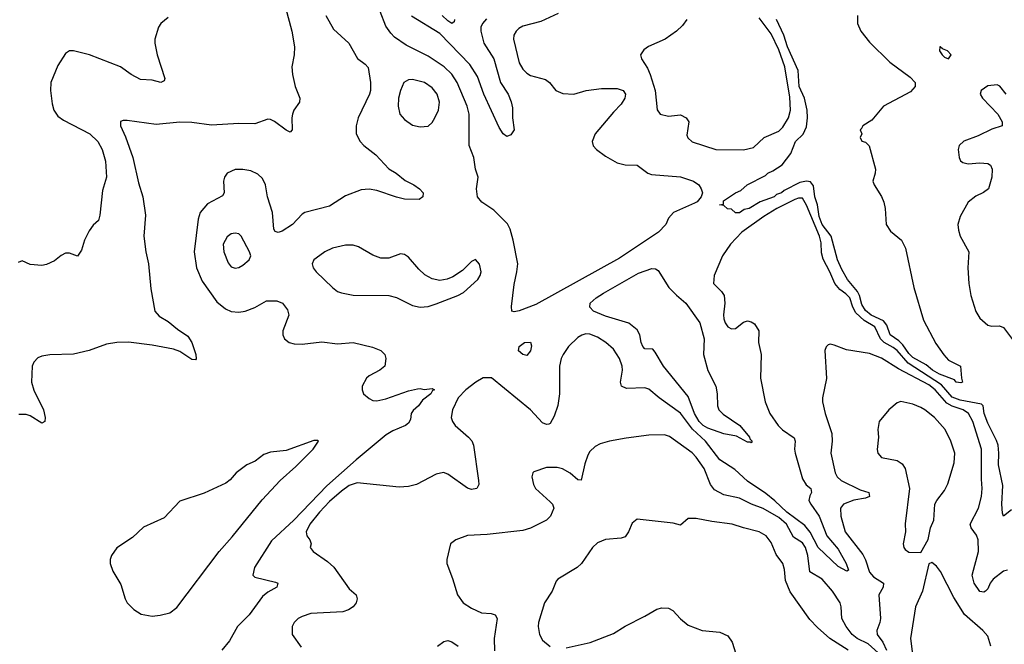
# Model space of a CAD drawing. Header units: inches. Extents: x 1694797 to 1849917, y 907313 to 1017959.
# Tile 772 of 834: x 1831437 to 1836434, y 980380 to 983548. Entities that reach past the tile are written whole.
import ezdxf

# ---------------------------------------------------------------- set-up
doc = ezdxf.new("R2010")
doc.units = ezdxf.units.IN
doc.header["$MEASUREMENT"] = 0
doc.layers.add('B8938', color=7, linetype='Continuous')

msp = doc.modelspace()

# ---------------------------------------------------------------- linework, layer by layer
at = {"layer": 'B8938', "color": 5}
for points, elevation in [([(1832786.2, 983610), (1832817.5, 983490), (1832832.3, 983410), (1832830.1, 983369.9), (1832819, 983310), (1832822, 983270), (1832834.5, 983210), (1832859.1, 983150), (1832857.4, 983130), (1832829, 983090), (1832822.3, 983070), (1832817.8, 983050), (1832820.3, 982990), (1832810, 982978.7), (1832790, 982987.9), (1832730, 983031.7), (1832710, 983042.4), (1832696.5, 983043.5), (1832630, 983020.3), (1832550, 983021.3), (1832410, 983013.7), (1832310, 983027.4), (1832250, 983028.4), (1832130, 983017.5), (1831983, 983037), (1831962.9, 983037.1), (1831948.2, 983031.8), (1831948.8, 983010), (1831974.8, 982954.8), (1832011.1, 982850), (1832040.1, 982720.1), (1832062.2, 982650), (1832076, 982556), (1832067.5, 982450), (1832077.5, 982370), (1832091.4, 982310), (1832102.4, 982182.4), (1832122.8, 982070), (1832144.6, 982044.6), (1832190, 982018), (1832237.8, 981977.8), (1832290, 981943), (1832311.5, 981910), (1832331.4, 981850), (1832332.8, 981827.2), (1832330, 981822.7), (1832310, 981823.9), (1832250, 981866), (1832217.3, 981877.3), (1832110, 981897.2), (1831990, 981911.7), (1831930, 981910.7), (1831878.3, 981901.7), (1831790, 981870.9), (1831710, 981852), (1831590, 981847.7), (1831550, 981841), (1831530, 981832.6), (1831508.6, 981811.4), (1831500.2, 981790), (1831497.2, 981710), (1831508.6, 981668.6), (1831557.2, 981570), (1831567.2, 981530), (1831564, 981510), (1831550, 981502.4), (1831490, 981538.2), (1831470, 981545.6), (1831433.6, 981546.4)], 580), ([(1832190, 983559.4), (1832154, 983530), (1832141.5, 983510), (1832123.6, 983450), (1832123.1, 983430), (1832135.3, 983370), (1832173.4, 983250), (1832170, 983238), (1832154, 983230), (1832110, 983241.2), (1832050, 983245.1), (1832002.7, 983270), (1831949.2, 983310), (1831790.6, 983370.6), (1831710, 983389.8), (1831690, 983389.7), (1831670, 983377.2), (1831630, 983316.2), (1831594.6, 983230), (1831593, 983190), (1831601.8, 983121.8), (1831610.1, 983090), (1831630, 983058.8), (1831659, 983039), (1831792.8, 982970), (1831834, 982930), (1831856.5, 982890), (1831871.8, 982830), (1831877.6, 982750), (1831857.2, 982682.8), (1831843.7, 982556.3), (1831836.3, 982530), (1831810, 982506.6), (1831790, 982478), (1831766, 982430), (1831750, 982379), (1831730, 982349), (1831690, 982364), (1831670, 982364), (1831647.5, 982352.5), (1831614.4, 982325.6), (1831573.7, 982306.3), (1831550, 982301.2), (1831490, 982306), (1831450, 982325.2), (1831430, 982316)], 560), ([(1832990.2, 983570), (1833030, 983500.3), (1833106.7, 983430), (1833150.8, 983350.8), (1833190, 983322.8), (1833205.6, 983305.6), (1833217.5, 983230), (1833217.6, 983190), (1833212.6, 983170), (1833154.6, 983050), (1833144.5, 983010), (1833145.2, 982970), (1833165, 982930), (1833183.5, 982910), (1833243.7, 982863.7), (1833310, 982791.8), (1833347.2, 982770), (1833392.7, 982732.7), (1833438, 982710), (1833465.5, 982690), (1833484, 982670), (1833482.8, 982650), (1833464.5, 982635.5), (1833390, 982638.3), (1833350, 982647.4), (1833250, 982682.3), (1833210, 982689), (1833170, 982685.7), (1833090, 982654.6), (1833010, 982601.8), (1832884.9, 982570), (1832870, 982561.8), (1832821.2, 982510), (1832770, 982475.8), (1832749.1, 982469.1), (1832733.9, 982473.9), (1832726.4, 982486.4), (1832719.6, 982570), (1832694, 982650), (1832684.8, 982710), (1832670, 982743.6), (1832645.6, 982765.6), (1832610, 982780.9), (1832570, 982788.7), (1832530, 982788.4), (1832490.5, 982770), (1832477, 982750), (1832471.6, 982730), (1832474.4, 982670), (1832465.7, 982654.3), (1832390, 982613.7), (1832353.2, 982570), (1832343.6, 982536.4), (1832321.9, 982370), (1832334.4, 982290), (1832362.6, 982222.6), (1832437.7, 982117.7), (1832482.1, 982082.1), (1832510, 982068.9), (1832550, 982063.9), (1832580.7, 982070), (1832631, 982089), (1832690, 982121.6), (1832741.8, 982121.8), (1832770.3, 982110), (1832795.9, 982075.9), (1832802.8, 982050), (1832773.1, 981970), (1832771.8, 981950), (1832780.4, 981930), (1832805.5, 981910), (1832830, 981903.6), (1832870, 981901.8), (1832970, 981914), (1833050, 981904.7), (1833130, 981910.2), (1833227.8, 981887.7), (1833270.6, 981870), (1833290.4, 981850), (1833295.5, 981830), (1833290.5, 981790), (1833264, 981770), (1833210, 981741.6), (1833197.1, 981730), (1833174.9, 981690), (1833174.4, 981670), (1833182, 981650), (1833210, 981627.2), (1833230, 981617), (1833250, 981614.4), (1833294.8, 981625.2), (1833410, 981666), (1833456, 981676), (1833470, 981678), (1833490, 981672), (1833530, 981678), (1833542, 981670), (1833532.1, 981667.9), (1833524, 981650), (1833482, 981618), (1833460.3, 981590), (1833433.9, 981566.1), (1833424, 981550), (1833420, 981520), (1833410, 981501.6), (1833395.5, 981490), (1833330, 981462.9), (1833297.7, 981442.3), (1833145.1, 981314.9), (1832996.5, 981183.5), (1832829.2, 981010), (1832715.2, 980904.8), (1832628.1, 980770), (1832620.3, 980730), (1832630, 980720.3), (1832735.8, 980695.8), (1832746.8, 980690), (1832742, 980670), (1832696.3, 980643.7), (1832670, 980622.2), (1832601, 980530), (1832542.5, 980470), (1832501.9, 980398.1), (1832462.5, 980350)], 620), ([(1834170, 983579.1), (1834081.5, 983538.5), (1833990, 983515.4), (1833970, 983504.5), (1833956.1, 983490), (1833945.4, 983470), (1833942.7, 983450), (1833971.1, 983330), (1833990, 983297.1), (1834010, 983277.3), (1834030, 983265.9), (1834105.3, 983245.3), (1834126, 983230), (1834158, 983190), (1834193.4, 983173.4), (1834250, 983171.3), (1834311.2, 983188.8), (1834390, 983200.1), (1834470, 983199.7), (1834500.4, 983190), (1834512.1, 983170), (1834507.9, 983150), (1834490, 983120.5), (1834450, 983079.7), (1834358.2, 982970), (1834342.3, 982930), (1834348.2, 982908.2), (1834364.4, 982890), (1834410, 982856), (1834470, 982822.3), (1834510, 982811.5), (1834571, 982810), (1834624.9, 982770), (1834643.7, 982763.7), (1834790, 982752.1), (1834857.3, 982730), (1834883, 982710), (1834896.3, 982690), (1834902, 982670), (1834896.3, 982650), (1834874.9, 982625.1), (1834862.4, 982617.6), (1834754.8, 982570), (1834730, 982542), (1834716, 982510), (1834679.1, 982470), (1834481.3, 982338.7), (1834055.7, 982104.3), (1833971.1, 982071.1), (1833947, 982067), (1833935.3, 982070), (1833932.8, 982092.8), (1833945.8, 982205.8), (1833960.8, 982270), (1833965.2, 982310), (1833941.8, 982430), (1833926.3, 982486.3), (1833912.8, 982512.8), (1833842.6, 982582.6), (1833782.1, 982622.1), (1833761, 982650), (1833755.6, 982690), (1833764.6, 982750), (1833749.8, 982790), (1833742.6, 982850), (1833717.3, 982910), (1833718, 983070), (1833707.2, 983110), (1833656.6, 983230), (1833630, 983271.4), (1833592, 983310), (1833510, 983363.1), (1833398.6, 983418.6), (1833339.8, 983459.8), (1833319.8, 983479.8), (1833295.4, 983515.4), (1833266.9, 983590)], 620), ([(1833806.4, 983553.6), (1833785.2, 983530), (1833777.4, 983510), (1833776.5, 983490), (1833793, 983430), (1833844, 983350), (1833876.7, 983230), (1833915.7, 983170), (1833931.5, 983131.5), (1833937.9, 983102), (1833938.8, 983050), (1833946.9, 982990), (1833930, 982963.6), (1833910, 982956.7), (1833890, 982968.9), (1833870, 983001.8), (1833792.8, 983170), (1833760.1, 983260.1), (1833721.2, 983321.2), (1833570, 983478.5), (1833425.7, 983565.7)], 580), ([(1833643.8, 983550), (1833642, 983538), (1833630.3, 983529.7), (1833610, 983543.1), (1833580.4, 983570)], 560), ([(1834822.3, 983550), (1834800.8, 983519.2), (1834770.3, 983490), (1834713.1, 983450), (1834627.8, 983412.2), (1834604.6, 983395.4), (1834588, 983370), (1834592, 983350), (1834622.6, 983302.6), (1834636.8, 983270), (1834661.5, 983190), (1834671.5, 983091.5), (1834688, 983070), (1834730, 983059.6), (1834790, 983065.2), (1834819.5, 983050), (1834832.8, 983030), (1834822.8, 982962.8), (1834828.3, 982948.3), (1834850, 982929), (1834970, 982890.2), (1835110, 982889.1), (1835160.5, 982899.5), (1835215.8, 982950), (1835290, 982983.2), (1835310, 983002.8), (1835339.4, 983050), (1835348.4, 983090), (1835344.8, 983155.2), (1835319.5, 983310), (1835290, 983396.2), (1835250, 983476.8), (1835190, 983558.3)], 640), ([(1835688.2, 983570), (1835689.2, 983530), (1835706, 983490), (1835750, 983434), (1835853.1, 983333.1), (1835956.8, 983256.8), (1835982, 983230), (1835980.8, 983210), (1835957.4, 983182.6), (1835821, 983110), (1835762, 983038), (1835716, 983010), (1835707.5, 982992.5), (1835702, 982990), (1835711.3, 982970), (1835702, 982950), (1835711.6, 982931.6), (1835730, 982927.3), (1835748.6, 982908.6), (1835779.5, 982790), (1835779.3, 982770), (1835766.4, 982730), (1835773.4, 982710), (1835810.9, 982650.9), (1835822.3, 982622.3), (1835829.2, 982590), (1835833.6, 982510), (1835855.5, 982475.5), (1835911.6, 982430), (1835932.9, 982390), (1835974, 982190), (1836024.2, 982024.2), (1836086, 981906), (1836127.5, 981847.5), (1836150, 981822), (1836211.3, 981790), (1836216, 981730), (1836222, 981710), (1836213.7, 981706.3), (1836190, 981709.8), (1836181.3, 981721.3), (1836105.2, 981750), (1836069.1, 981770), (1836037.9, 981797.9), (1835970, 981834.2), (1835950, 981854.9), (1835919.4, 981899.4), (1835899.2, 981919.2), (1835855, 981950), (1835837.9, 981998), (1835820.7, 982020.7), (1835759, 982050), (1835730, 982072.7), (1835710, 982103.7), (1835698.5, 982150), (1835688.4, 982170), (1835638.2, 982230), (1835610, 982280.5), (1835587.8, 982330), (1835554.6, 982450), (1835509.4, 982510), (1835494.5, 982550), (1835485.1, 982610), (1835472.6, 982650), (1835466.2, 982706.2), (1835450, 982726.1), (1835430, 982729.3), (1835396.7, 982723.3), (1835317.4, 982682.6), (1835302.4, 982670), (1835278.6, 982661.4), (1835265.5, 982650), (1835195.3, 982624.7), (1835138.8, 982590), (1835114, 982586), (1835089.3, 982569.3), (1835070, 982568), (1835050, 982588), (1835028.4, 982588.4), (1835010, 982606), (1834988.7, 982608.7), (1835008, 982612), (1835009, 982630), (1835069.5, 982670), (1835097.2, 982682.7), (1835129.7, 982710), (1835221.5, 982758.5), (1835233.6, 982770), (1835258.8, 982781.2), (1835307.2, 982812.8), (1835349.9, 982870.1), (1835375, 982930), (1835412.4, 982967.6), (1835430, 983005.2), (1835434.9, 983050), (1835432.8, 983090), (1835419.9, 983150), (1835393.5, 983210), (1835388.3, 983290), (1835332.9, 983410), (1835314.6, 983470), (1835277.3, 983550)], 620), ([(1836443.4, 983170), (1836410.9, 983210.9), (1836398.4, 983218.4), (1836350, 983213.4), (1836316.2, 983190), (1836311.3, 983170), (1836323.7, 983150), (1836400.5, 983070), (1836423.5, 983030), (1836423, 983010), (1836370, 982992.7), (1836301.5, 982958.5), (1836227.8, 982932.3), (1836205.5, 982910), (1836199.3, 982890), (1836204.4, 982850), (1836212.3, 982832.3), (1836223.6, 982823.6), (1836250, 982817.6), (1836310, 982822), (1836350, 982819.3), (1836364, 982810), (1836372.7, 982790), (1836370.4, 982749.6), (1836353.4, 982690), (1836328.6, 982671.4), (1836290, 982654), (1836250, 982622), (1836210.3, 982550), (1836197.6, 982510), (1836200.6, 982480.6), (1836210.3, 982450.3), (1836254, 982370), (1836248.8, 982290), (1836254.3, 982210), (1836264.6, 982150), (1836288.5, 982068.5), (1836310, 982034.9), (1836350, 981999.1), (1836370, 981993), (1836410, 981995.5), (1836430, 981987.7), (1836479.7, 981919.7)], 640), ([(1836470, 981062.4), (1836429.7, 981029.7), (1836424.7, 981044.7), (1836421.9, 981090), (1836425.8, 981185.8), (1836404.3, 981290), (1836406.7, 981350), (1836401.9, 981390), (1836394.5, 981414.5), (1836350, 981501.1), (1836331.6, 981550), (1836326.2, 981590), (1836318.7, 981598.7), (1836210, 981617.5), (1836170, 981634.1), (1836115.7, 981695.7), (1835946.1, 981806.1), (1835889.9, 981870), (1835870, 981886.2), (1835823.9, 981910), (1835804.8, 981930), (1835776.3, 981990), (1835722.8, 982022.8), (1835680.7, 982060.7), (1835664.6, 982090), (1835650, 982137.4), (1835630, 982157.8), (1835598.9, 982178.9), (1835573.6, 982210), (1835549.2, 982270), (1835514.4, 982334.4), (1835505.5, 982365.5), (1835504.3, 982415.7), (1835496.6, 982450), (1835430, 982607.1), (1835410, 982642.4), (1835390, 982643.1), (1835370, 982635.5), (1835279.8, 982590), (1835213.1, 982550), (1835101.8, 982470), (1835044.9, 982410), (1835003.7, 982350), (1834960.9, 982250), (1834957.6, 982210), (1834999.5, 982170), (1835011.6, 982150), (1835015.3, 982110), (1835008.2, 982051.8), (1835010, 982031.3), (1835016.8, 982010), (1835030, 981990.2), (1835050, 981979.8), (1835070, 981982.3), (1835110, 982014), (1835130, 982020.3), (1835150, 982016.4), (1835165.3, 982005.2), (1835188.5, 981970), (1835186.4, 981910), (1835200.4, 981850), (1835197.4, 981730), (1835219.6, 981610), (1835244.4, 981550), (1835286.5, 981490), (1835307.9, 981467.9), (1835367.8, 981427.8), (1835372.9, 981410), (1835368.7, 981370), (1835372.6, 981350), (1835410, 981218.4), (1835428.7, 981188.7), (1835452.6, 981170), (1835455.5, 981150), (1835446.6, 981133.4), (1835442.6, 981110), (1835451.8, 981090), (1835493.9, 981030), (1835532.6, 980930), (1835590, 980862), (1835632.1, 980790), (1835643.6, 980756.4), (1835634, 980750), (1835590, 980774.2), (1835490, 980871.1), (1835448.5, 980948.5), (1835421.6, 980981.6), (1835329.6, 981049.6), (1835270, 981107.5), (1835224.4, 981144.4), (1835130, 981207.5), (1835066.6, 981266.6), (1834990, 981316.1), (1834917.3, 981410), (1834851.1, 981471.1), (1834790, 981552.7), (1834681.5, 981630), (1834630, 981674), (1834610, 981680.4), (1834517.4, 981677.4), (1834491.6, 981690), (1834485.3, 981710), (1834495.8, 981770), (1834494.6, 981790), (1834480.8, 981830), (1834450, 981877.2), (1834412.4, 981910), (1834370, 981937.8), (1834330, 981952.9), (1834310, 981954.5), (1834290, 981948.5), (1834270, 981936.4), (1834222.8, 981890), (1834194.4, 981850), (1834184.5, 981830), (1834177.1, 981790), (1834176.3, 981650), (1834168.9, 981591.1), (1834150, 981537.6), (1834130, 981499.6), (1834123.1, 981496.9), (1834110, 981494), (1834090, 981503.9), (1834030, 981568.5), (1833831.4, 981731.4), (1833790, 981731.1), (1833752, 981710), (1833700.9, 981670), (1833662.6, 981630), (1833633.1, 981570), (1833626.3, 981530), (1833633.1, 981510), (1833647.6, 981490), (1833715.3, 981430), (1833731.4, 981411.4), (1833740.7, 981390), (1833765.7, 981210), (1833766.4, 981190), (1833757.3, 981170), (1833730, 981165.4), (1833710, 981171.3), (1833610, 981242.9), (1833588.5, 981251.5), (1833550, 981242.7), (1833451.3, 981190), (1833410, 981180.7), (1833363.4, 981176.6), (1833150, 981198.7), (1833110, 981185), (1833070, 981157.3), (1833010, 981104), (1832958.6, 981050), (1832909.4, 980990), (1832890.3, 980950), (1832894.4, 980930), (1832910.4, 980910), (1832916.3, 980890), (1832910.8, 980870), (1832927.3, 980850), (1832999.3, 980799.3), (1833031, 980771), (1833110, 980660.5), (1833144, 980630), (1833150.4, 980610), (1833145.5, 980590), (1833130, 980569.6), (1833105.8, 980554.1), (1833076.2, 980543.8), (1832915.3, 980535.3), (1832870, 980521.6), (1832850.7, 980510), (1832830.4, 980489.6), (1832820.7, 980470), (1832819.1, 980430), (1832865.4, 980365.4)], 640), ([(1836450, 980755.2), (1836430, 980751.4), (1836377.8, 980710), (1836362.8, 980690), (1836350, 980660.9), (1836339.1, 980650), (1836330, 980643.6), (1836310, 980648.2), (1836281.1, 980690), (1836270.7, 980730), (1836302.4, 980850), (1836301.3, 980910), (1836293.5, 980933.5), (1836265, 980970), (1836260.7, 980990), (1836303.7, 981070), (1836318.4, 981130), (1836321.4, 981170), (1836317.5, 981217.4), (1836317.7, 981370), (1836273.7, 981510), (1836252.3, 981550), (1836224.4, 981570), (1836170, 981587.4), (1836142.7, 981602.7), (1836082.4, 981670), (1836050, 981696.7), (1835896.8, 981776.8), (1835810, 981831.5), (1835750, 981855.6), (1835633.2, 981873.2), (1835570, 981897), (1835550, 981902.7), (1835540.5, 981899.5), (1835530, 981888.7), (1835523.8, 981870), (1835531.8, 981728.2), (1835510.4, 981630), (1835510.4, 981610), (1835524.2, 981550), (1835558, 981450), (1835560.3, 981410), (1835554, 981350), (1835575.9, 981250), (1835585, 981230), (1835605.8, 981210), (1835702.9, 981163), (1835745.5, 981150), (1835750.3, 981130.3), (1835730, 981120.3), (1835670, 981111.6), (1835618.2, 981090), (1835602, 981070), (1835604, 981030), (1835626.8, 980950), (1835715.4, 980835.4), (1835728.9, 980808.9), (1835750, 980746), (1835770, 980721.6), (1835820.3, 980690), (1835818.5, 980670), (1835797.3, 980630), (1835805.1, 980510), (1835803, 980490), (1835786.9, 980450), (1835789.3, 980430), (1835816.6, 980390), (1835835.5, 980350)], 660), ([(1835810, 980322), (1835742.2, 980382.2), (1835687.1, 980410), (1835662.6, 980430), (1835631.7, 980470), (1835609.4, 980510), (1835606.2, 980570), (1835600.3, 980590), (1835562.4, 980650), (1835510.3, 980710.3), (1835447.4, 980747.4), (1835436.7, 980830), (1835425.4, 980870), (1835410, 980895.1), (1835363.8, 980923.8), (1835329, 980990), (1835290, 981022.7), (1835210, 981068.6), (1835150.5, 981090.5), (1835090, 981120.4), (1835010, 981137.4), (1834963.9, 981163.9), (1834942.2, 981190), (1834910, 981272.3), (1834870, 981329.8), (1834850, 981350.6), (1834734.1, 981434.1), (1834710, 981443.1), (1834630, 981440.4), (1834514.4, 981425.6), (1834430, 981409.6), (1834383.7, 981396.3), (1834357.3, 981382.7), (1834330, 981358), (1834320.7, 981339.3), (1834304.9, 981295.1), (1834287.3, 981212.7), (1834270, 981213.6), (1834230, 981248.2), (1834192.6, 981270), (1834164.1, 981275.9), (1834110, 981276.3), (1834045.7, 981254.3), (1834040.7, 981250), (1834036.3, 981230), (1834044.4, 981190), (1834054.9, 981170), (1834130, 981103), (1834141.6, 981090), (1834148.2, 981070), (1834130.4, 981030), (1834110.5, 981010), (1834030, 980969.7), (1833990, 980957.2), (1833810, 980936.3), (1833710, 980931.5), (1833650.4, 980909.6), (1833622.8, 980890), (1833604, 980810), (1833604, 980790), (1833634.2, 980714.2), (1833658.4, 980630), (1833688, 980590), (1833730, 980563.1), (1833779.9, 980539.9), (1833830, 980536.5), (1833850.3, 980530), (1833860.2, 980510), (1833845.2, 980410), (1833846, 980346)], 660), ([(1835642.2, 980350), (1835548.4, 980408.4), (1835485, 980465), (1835446.2, 980506.2), (1835346.3, 980646.3), (1835322.8, 980702.8), (1835319.1, 980759.1), (1835310, 980789.3), (1835275.6, 980835.6), (1835250, 980896.2), (1835224.5, 980930), (1835189.2, 980950), (1835110, 980969.8), (1835053.2, 980990), (1834950, 981002), (1834870, 981018.2), (1834830, 981017.4), (1834790, 980984.2), (1834754.2, 980994.3), (1834570, 981014), (1834545.7, 980994.3), (1834526.8, 980950), (1834510, 980924.8), (1834490, 980918.8), (1834410, 980911.1), (1834370, 980894.1), (1834344.3, 980870), (1834288.4, 980790), (1834265.5, 980770), (1834168, 980710), (1834159.6, 980700.4), (1834138.7, 980650), (1834100.3, 980590), (1834070.3, 980490), (1834068.7, 980470), (1834075.3, 980430), (1834090, 980400.5), (1834129.3, 980369.3)], 680), ([(1836365.5, 980370), (1836350, 980421.6), (1836324.7, 980450), (1836231.6, 980531.6), (1836177.3, 980617.3), (1836110, 980749.4), (1836090, 980776), (1836065.4, 980794.6), (1836050, 980788), (1836018.4, 980650), (1835983.1, 980570), (1835957.8, 980410), (1835968.7, 980330)], 680), ([(1834210, 980361.5), (1834331.5, 980388.5), (1834450, 980434.2), (1834509.1, 980470.9), (1834610, 980521.8), (1834670, 980557.7), (1834695.2, 980564.8), (1834730, 980562.6), (1834751.6, 980551.6), (1834790, 980508.1), (1834830, 980476.9), (1834900.7, 980450), (1834990, 980440.6), (1835030, 980422.2), (1835052.9, 980390), (1835071, 980331)], 680), ([(1833557.9, 980370), (1833590, 980393.2), (1833610, 980399.4), (1833630, 980391.9), (1833662, 980370)], 640)]:
    msp.add_lwpolyline(points, dxfattribs=dict(at, elevation=elevation))
for points, elevation in [([(1836109, 983411), (1836106, 983410), (1836105.2, 983390), (1836119.3, 983370), (1836130, 983358.8), (1836150, 983349.7), (1836164.1, 983370), (1836146.3, 983390), (1836120.6, 983400.6)], 640), ([(1833430, 983244.7), (1833410, 983243.6), (1833386.7, 983230), (1833368.9, 983190), (1833358.7, 983150), (1833358, 983110), (1833367, 983070), (1833390, 983042.4), (1833430, 983014), (1833470, 983004.4), (1833510, 983008), (1833530, 983027.7), (1833544.2, 983050), (1833561.7, 983090), (1833568.4, 983130), (1833556.4, 983170), (1833530, 983203.5), (1833492, 983230)], 640), ([(1832530, 982465.6), (1832510, 982461.3), (1832490, 982447.3), (1832470.3, 982410), (1832473.7, 982370), (1832494.6, 982314.6), (1832510, 982294.8), (1832530, 982287.7), (1832550, 982290.7), (1832570, 982302.8), (1832601.2, 982330), (1832609.4, 982350), (1832603.6, 982370), (1832560.7, 982450), (1832550, 982462)], 640), ([(1833090, 982405.4), (1833024, 982390), (1832984.9, 982370), (1832941.2, 982338.8), (1832930.6, 982330), (1832921.6, 982310), (1832926.4, 982290), (1832941.6, 982270), (1833024, 982190), (1833050.3, 982170.3), (1833070, 982162), (1833130, 982150.3), (1833310, 982148.8), (1833350, 982138.7), (1833430, 982098.7), (1833470, 982090.3), (1833510, 982093.4), (1833550, 982107.4), (1833661.2, 982150), (1833690, 982165.3), (1833762.4, 982230), (1833774, 982250), (1833778.9, 982270), (1833770, 982309), (1833750, 982332.7), (1833730, 982321.2), (1833684.7, 982275.3), (1833635.3, 982244.7), (1833607.1, 982232.9), (1833570, 982225.1), (1833530, 982234), (1833493.9, 982253.9), (1833462.4, 982282.4), (1833410, 982343.7), (1833390, 982357), (1833370, 982360.9), (1833310, 982339.3), (1833270, 982338), (1833230, 982354.5), (1833156.4, 982396.4), (1833130, 982405.1)], 640), ([(1835150, 981401.2), (1835145.8, 981405.8), (1835130, 981405.8), (1835075, 981435), (1835010, 981446.8), (1834930, 981475.6), (1834905.3, 981490), (1834885.3, 981510), (1834861.5, 981550), (1834830, 981636.8), (1834704, 981790), (1834662.6, 981862.6), (1834650, 981877.2), (1834610, 981879.1), (1834599.7, 981890), (1834591.2, 981911.2), (1834584.3, 981950), (1834570, 981975.8), (1834528.8, 982008.8), (1834410, 982044.2), (1834349, 982070), (1834330.6, 982090), (1834333, 982110), (1834362.5, 982137.6), (1834399, 982161), (1834576.9, 982263.1), (1834645.9, 982285.9), (1834664.2, 982284.2), (1834676.7, 982276.7), (1834732.1, 982190), (1834770, 982150.2), (1834818, 982110), (1834887.9, 982010), (1834911.2, 981930), (1834908, 981850), (1834929.6, 981769.6), (1834970.2, 981690), (1834977.4, 981650), (1834978, 981590), (1834985.2, 981570), (1835006.5, 981546.5), (1835091.7, 981490), (1835140.9, 981430), (1835142.2, 981422.2), (1835154, 981410)], 620), ([(1834010, 981845.1), (1833990, 981849.7), (1833968.9, 981868.9), (1833971.5, 981890), (1833999.3, 981910), (1834030, 981912.2), (1834034.7, 981894.7), (1834030, 981869.3)], 620), ([(1835909, 981611), (1835890, 981605.1), (1835848, 981570), (1835798.8, 981510), (1835792.4, 981470), (1835794.6, 981430), (1835788, 981368), (1835792.4, 981350), (1835810, 981326.7), (1835890, 981312.9), (1835916, 981296), (1835931, 981271), (1835953.1, 981170), (1835930.5, 980990.5), (1835932.7, 980950), (1835920.3, 980890), (1835923.6, 980870), (1835930, 980860.4), (1835950, 980847.6), (1836010, 980844.7), (1836048.2, 980911.8), (1836058.9, 980970), (1836076, 981010), (1836081.3, 981090), (1836091.5, 981110), (1836130, 981159.3), (1836146.5, 981193.5), (1836179.7, 981300.3), (1836182, 981350), (1836162.4, 981410), (1836133.5, 981470), (1836079.7, 981530), (1836031.2, 981570), (1836010, 981581.5), (1835970, 981597.6)], 680), ([(1832950, 981414.5), (1832930, 981413.7), (1832790, 981363.4), (1832710, 981354.5), (1832676.9, 981343.1), (1832631.5, 981308.5), (1832590, 981289.6), (1832536.3, 981250), (1832505.5, 981214.5), (1832483.4, 981196.6), (1832373.7, 981146.3), (1832250, 981106.6), (1832170, 981021.6), (1832066.3, 980973.7), (1832010, 980921.7), (1831930.2, 980869.8), (1831902.4, 980830), (1831896.4, 980810), (1831897.1, 980790), (1831910.4, 980750), (1831950, 980682.8), (1831972.2, 980610), (1831982.4, 980590), (1832015.6, 980555.6), (1832053.3, 980533.3), (1832110, 980522.4), (1832150, 980528), (1832199.9, 980539.9), (1832234, 980566), (1832449.1, 980850.9), (1832515.3, 980924.7), (1832667.2, 981112.8), (1832758.8, 981210), (1832838.8, 981281.2), (1832925.7, 981370), (1832953.3, 981410)], 620)]:
    msp.add_lwpolyline(points, close=True, dxfattribs=dict(at, elevation=elevation))

doc.saveas('drawing.dxf')
